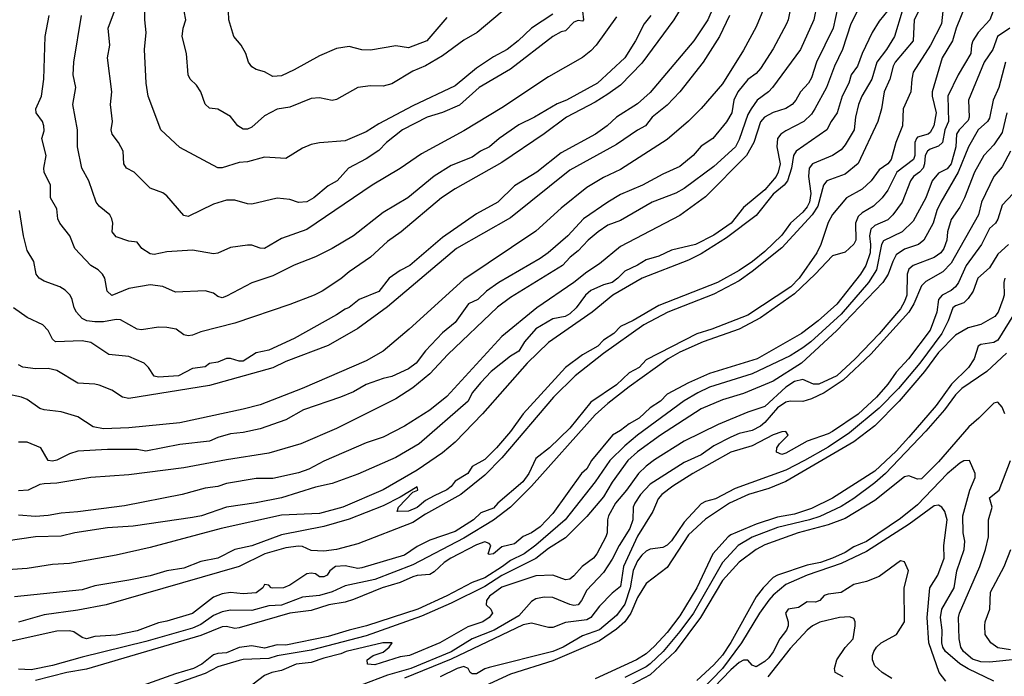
# Model space of a CAD drawing. Header units: metres. Extents: x -46681 to -43747, y -240911 to -237677.
# Tile 834 of 1056: x -44810 to -44694, y -239114 to -239037. Entities that reach past the tile are written whole.
import ezdxf

# ---------------------------------------------------------------- set-up
doc = ezdxf.new("R2010")
doc.units = ezdxf.units.M
doc.layers.add('CONTOUR_INDEX', color=1, linetype='Continuous')
doc.layers.add('CONTOUR_INTER', color=3, linetype='Continuous')

msp = doc.modelspace()

# ---------------------------------------------------------------- linework, layer by layer
at = {"layer": 'CONTOUR_INDEX'}
for points, elevation in [([(-44721.41, -239032.52), (-44723.6, -239037.86), (-44725.1, -239040.62), (-44727.6, -239044.58), (-44730.1, -239047.5), (-44731.6, -239048.99), (-44734.1, -239051.15), (-44739.6, -239054.67), (-44741.6, -239055.62), (-44743.6, -239056.8), (-44746.6, -239059.23), (-44749.6, -239061.94), (-44758.1, -239067.64), (-44764.54, -239073.52), (-44767.6, -239076.13), (-44769.6, -239077.24), (-44777.17, -239080.52), (-44782.1, -239082.45), (-44784.1, -239082.96), (-44791.6, -239084.55), (-44797.6, -239085.17), (-44800.6, -239085.26), (-44801.81, -239085.02), (-44803.6, -239083.87), (-44805.6, -239083.27), (-44807.6, -239083.03), (-44808.1, -239082.86), (-44809.6, -239081.83), (-44810.25, -239081.52), (-44812.1, -239081.16)], 105), ([(-44708.1, -239035.95), (-44709.1, -239037.18), (-44709.93, -239038.52), (-44711.11, -239041.02), (-44711.67, -239042.52), (-44712.42, -239043.52), (-44712.7, -239044.52), (-44713.45, -239046.02), (-44714.04, -239048.02), (-44714.75, -239049.02), (-44715.26, -239050.02), (-44718.91, -239052.52), (-44719.19, -239053.02), (-44719.46, -239054.52), (-44719.92, -239056.02), (-44720.29, -239056.52), (-44721.6, -239057.61), (-44723.6, -239060.11), (-44727.1, -239062.75), (-44730.1, -239064.64), (-44731.6, -239065.39), (-44737.04, -239067.52), (-44740.5, -239069.52), (-44742.97, -239071.52), (-44748.1, -239075.1), (-44750.62, -239077.52), (-44755.87, -239083.52), (-44759.1, -239086.84), (-44760.6, -239088.1), (-44763.6, -239090.15), (-44767.6, -239092.48), (-44772.36, -239094.52), (-44775.1, -239095.27), (-44779.6, -239095.47), (-44786.72, -239097.02), (-44795.1, -239099.28), (-44799.1, -239100.17), (-44804.6, -239101.15), (-44806.6, -239101.28), (-44809.6, -239101.73), (-44813.1, -239101.96)], 100), ([(-44695.64, -239036.02), (-44696.04, -239037.02), (-44697.43, -239038.52), (-44698.06, -239039.52), (-44698.23, -239040.02), (-44698.29, -239041.02), (-44699.77, -239043.52), (-44701.02, -239046.02), (-44700.94, -239049.02), (-44701.37, -239050.02), (-44701.65, -239051.52), (-44702.1, -239051.93), (-44703.1, -239052.28), (-44703.42, -239052.52), (-44703.66, -239053.02), (-44703.75, -239054.02), (-44703.92, -239054.52), (-44704.36, -239055.02), (-44705.07, -239055.52), (-44705.41, -239056.02), (-44706.4, -239058.52), (-44707.48, -239060.02), (-44708.1, -239060.61), (-44709.6, -239061.31), (-44710.1, -239061.73), (-44710.24, -239062.52), (-44710.11, -239063.52), (-44710.18, -239064.52), (-44710.66, -239066.02), (-44711.3, -239067.02), (-44714.1, -239070.57), (-44716.29, -239072.52), (-44718.25, -239074.02), (-44723.51, -239077.02), (-44729.1, -239078.74), (-44731.6, -239079.83), (-44734.1, -239081.2), (-44734.9, -239082.02), (-44736.1, -239082.8), (-44737.4, -239084.02), (-44738.6, -239084.67), (-44739.6, -239085.47), (-44740.55, -239086.02), (-44743.02, -239089.02), (-44743.6, -239089.97), (-44744.2, -239090.52), (-44747.6, -239095.25), (-44749.1, -239096.83), (-44750.1, -239097.53), (-44751.1, -239097.96), (-44752.1, -239098.83), (-44753.6, -239099.17), (-44754.6, -239100), (-44755.1, -239100.08), (-44755.22, -239100.02), (-44754.91, -239099.02), (-44755.1, -239098.79), (-44755.6, -239098.58), (-44756.6, -239098.97), (-44759.62, -239100.52), (-44760.41, -239101.02), (-44761.6, -239102.14), (-44762.1, -239102.44), (-44763.6, -239102.56), (-44764.1, -239102.72), (-44765.6, -239103.38), (-44767.72, -239104.02), (-44771.1, -239105.41), (-44772.1, -239105.73), (-44774.03, -239106.02), (-44776.1, -239106.68), (-44778.6, -239107.02), (-44784.6, -239108.75), (-44785.1, -239108.81), (-44786.1, -239108.57), (-44786.6, -239108.62), (-44789.1, -239109.63), (-44802.6, -239113.62), (-44804.93, -239114.02), (-44808.6, -239114.96)], 95), ([(-44740.1, -239036.7), (-44742.47, -239040.02), (-44743.1, -239040.7), (-44744.1, -239041.48), (-44748.1, -239043.76), (-44753.6, -239047.42), (-44758.1, -239050.14), (-44763.1, -239052.83), (-44765.6, -239054.56), (-44768.92, -239056.52), (-44776.6, -239061.75), (-44779.6, -239062.83), (-44781.6, -239063.99), (-44782.1, -239063.98), (-44783.1, -239063.61), (-44783.6, -239063.61), (-44785.6, -239063.9), (-44787.1, -239064.57), (-44787.6, -239064.64), (-44790.1, -239064.2), (-44793.1, -239064.38), (-44794.6, -239064.73), (-44795.1, -239064.64), (-44796.06, -239064.02), (-44796.6, -239063.27), (-44797.6, -239063.13), (-44799.1, -239062.61), (-44799.57, -239062.02), (-44799.49, -239061.02), (-44799.59, -239060.52), (-44799.86, -239060.02), (-44801.1, -239059.01), (-44801.47, -239058.52), (-44802.32, -239056.02), (-44803.16, -239054.52), (-44803.64, -239052.02), (-44803.67, -239050.02), (-44804.2, -239047.02), (-44803.84, -239045.02), (-44804.16, -239043.52), (-44804.08, -239042.02), (-44803.18, -239036.52)], 110), ([(-44693.32, -239057.52), (-44694.6, -239058.89), (-44695.1, -239060.55), (-44695.4, -239061.02), (-44696.1, -239061.63), (-44697.05, -239063.52), (-44698.83, -239066.02), (-44699.73, -239068.02), (-44700.1, -239068.53), (-44700.6, -239068.94), (-44701.69, -239069.52), (-44702.09, -239070.02), (-44702.31, -239071.52), (-44703.1, -239073.64), (-44705.64, -239077.02), (-44707.1, -239078.6), (-44708.1, -239080.02), (-44709.42, -239081.52), (-44711.6, -239083.53), (-44714.6, -239085.58), (-44715.1, -239085.87), (-44717.6, -239086.74), (-44720.1, -239088.13), (-44720.6, -239088.28), (-44721.21, -239088.02), (-44721.19, -239087.52), (-44720.87, -239087.02), (-44719.84, -239086.02), (-44720.1, -239085.6), (-44720.6, -239085.61), (-44721.6, -239085.99), (-44724.1, -239087.28), (-44726.6, -239088.02), (-44731.07, -239090.52), (-44733.45, -239092.02), (-44734.72, -239093.02), (-44735.15, -239093.52), (-44735.79, -239095.02), (-44737.6, -239097.94), (-44739.25, -239101.52), (-44739.6, -239103.86), (-44740.6, -239104.67), (-44742.1, -239106.17), (-44743.1, -239107.53), (-44743.6, -239107.81), (-44746.1, -239108.11), (-44747.6, -239108.71), (-44748.1, -239108.7), (-44750.1, -239108.18), (-44751.1, -239108.38), (-44759.6, -239112.44), (-44765.1, -239114.67)], 90), ([(-44694.29, -239083.52), (-44694.6, -239082.7), (-44695.1, -239082.12), (-44695.6, -239082.26), (-44697.36, -239084.02), (-44698.54, -239085.02), (-44702.1, -239089.18), (-44704.1, -239091.15), (-44704.6, -239091.2), (-44705.6, -239090.8), (-44706.1, -239090.92), (-44709.6, -239093.71), (-44713.1, -239095.84), (-44715.1, -239096.61), (-44718.66, -239097.52), (-44722.6, -239098.97), (-44723.63, -239099.52), (-44725.6, -239100.98), (-44727.6, -239103.14), (-44730.17, -239107.52), (-44733.17, -239111.52), (-44736.1, -239114.29), (-44739.1, -239115.86)], 85), ([(-44692.6, -239112.45), (-44696.1, -239112.78), (-44697.1, -239112.74), (-44698.1, -239112.44), (-44699.17, -239111.52), (-44699.47, -239111.02), (-44699.67, -239110.02), (-44699.73, -239107.52), (-44699.63, -239107.02), (-44697.24, -239101.52), (-44696.56, -239099.52), (-44696.21, -239098.02), (-44696.21, -239096.02), (-44695.77, -239094.52), (-44696.1, -239093.41), (-44694.96, -239092.52), (-44693.62, -239089.02)], 85)]:
    msp.add_lwpolyline(points, dxfattribs=dict(at, elevation=elevation))
at = {"layer": 'CONTOUR_INTER'}
for points, elevation in [([(-44727.15, -239032.02), (-44729.32, -239037.02), (-44730.95, -239039.52), (-44736.1, -239045.62), (-44737.6, -239046.93), (-44740.07, -239048.52), (-44741.18, -239049.52), (-44742.57, -239050.52), (-44746.6, -239052.73), (-44749.48, -239055.02), (-44752.1, -239056.63), (-44754.07, -239058.52), (-44756.6, -239059.9), (-44760.6, -239062.72), (-44764.47, -239066.02), (-44765.6, -239066.6), (-44766.9, -239067.52), (-44768.1, -239069.09), (-44770.42, -239070.02), (-44771.6, -239070.96), (-44772.1, -239071.14), (-44773.1, -239071.83), (-44778.1, -239074.63), (-44781.1, -239075.98), (-44782.6, -239076.29), (-44784.1, -239077.28), (-44784.6, -239077.31), (-44785.6, -239076.96), (-44786.1, -239076.99), (-44787.1, -239077.4), (-44788.1, -239077.58), (-44788.6, -239077.94), (-44790.1, -239078.16), (-44791.73, -239079.02), (-44794.1, -239079.18), (-44794.6, -239079.04), (-44795.28, -239078.02), (-44795.78, -239077.52), (-44797.6, -239076.75), (-44799.95, -239076.52), (-44802.1, -239075.1), (-44803.1, -239074.91), (-44806.25, -239075.02), (-44806.6, -239074.7), (-44807.1, -239073.67), (-44807.76, -239073.02), (-44809.6, -239072.13), (-44811.19, -239071.02)], 107), ([(-44716.1, -239033.52), (-44716.8, -239037.02), (-44718.37, -239040.52), (-44721.69, -239045.02), (-44722.14, -239045.52), (-44723.5, -239046.52), (-44724.2, -239047.52), (-44724.6, -239048.21), (-44725.6, -239051.16), (-44726.04, -239052.02), (-44728.6, -239054.33), (-44732.1, -239056.94), (-44733.1, -239057.46), (-44735.86, -239058.52), (-44739.6, -239060.71), (-44741.1, -239061.27), (-44742.24, -239062.02), (-44743.42, -239063.02), (-44744.6, -239064.27), (-44745.55, -239065.02), (-44746.47, -239066.02), (-44752.6, -239069.79), (-44754.1, -239070.93), (-44759.96, -239076.52), (-44762.1, -239078.8), (-44764.1, -239080.44), (-44766.1, -239081.75), (-44773.1, -239085.23), (-44777.31, -239087.02), (-44781.1, -239088.13), (-44786.1, -239088.92), (-44791.1, -239089.88), (-44797.6, -239090.69), (-44802.1, -239091), (-44806.1, -239091.67), (-44807.6, -239091.75), (-44808.1, -239091.85), (-44809.48, -239092.52), (-44810.6, -239092.59)], 103), ([(-44698.42, -239034.02), (-44700.03, -239038.02), (-44700.45, -239039.52), (-44701.68, -239041.52), (-44702.84, -239045.52), (-44702.84, -239046.02), (-44702.38, -239048.02), (-44702.67, -239049.52), (-44703.1, -239050.34), (-44703.31, -239050.52), (-44704.6, -239050.88), (-44704.72, -239051.02), (-44704.88, -239051.52), (-44704.91, -239053.02), (-44705.07, -239053.52), (-44707.01, -239055.02), (-44708.1, -239057.14), (-44708.74, -239058.02), (-44709.79, -239059.02), (-44711.1, -239059.79), (-44711.6, -239060.24), (-44711.88, -239061.02), (-44711.84, -239063.02), (-44712.1, -239063.48), (-44713.1, -239064.42), (-44714.6, -239064.85), (-44716.66, -239067.02), (-44719.1, -239069.34), (-44723.1, -239072.19), (-44725.6, -239073.51), (-44729.85, -239075.02), (-44732.6, -239076.22), (-44733.98, -239077.02), (-44738.6, -239080.32), (-44741.1, -239082.28), (-44742.6, -239083.63), (-44750.12, -239092.02), (-44752.6, -239094.5), (-44754.6, -239096.05), (-44758.1, -239098.18), (-44764.1, -239101.3), (-44768.6, -239103.05), (-44772.1, -239103.79), (-44773.6, -239104.5), (-44775.1, -239104.94), (-44777.1, -239105.11), (-44779.6, -239106.05), (-44781.1, -239106.16), (-44783.1, -239106.68), (-44785.6, -239106.65), (-44786.6, -239106.85), (-44787.6, -239107.27), (-44789.1, -239108.35), (-44790.1, -239108.76), (-44795.6, -239110.35), (-44803.1, -239112.18), (-44806.6, -239113.2), (-44809.1, -239113.68), (-44810.6, -239113.63)], 96), ([(-44719.23, -239034.02), (-44719.83, -239037.02), (-44720.05, -239037.52), (-44721.6, -239040.45), (-44723.1, -239042.79), (-44723.6, -239043.36), (-44724.6, -239044.07), (-44725.77, -239045.52), (-44726.24, -239046.52), (-44726.47, -239048.02), (-44727.1, -239049.05), (-44728.74, -239051.02), (-44730.1, -239051.94), (-44731.06, -239053.02), (-44732.6, -239054.35), (-44734.6, -239055.22), (-44737.01, -239056.52), (-44739.6, -239057.63), (-44741.1, -239058.53), (-44743.96, -239060.52), (-44745.84, -239062.52), (-44748.13, -239064.52), (-44749.1, -239065.2), (-44753.97, -239068.02), (-44755.42, -239069.02), (-44756.43, -239070.02), (-44757.54, -239070.52), (-44759.1, -239072.73), (-44760.6, -239073.94), (-44762.6, -239076.06), (-44763.73, -239077.52), (-44764.6, -239078.21), (-44766.6, -239079.11), (-44767.6, -239079.33), (-44769.6, -239080.05), (-44771.1, -239080.89), (-44772.63, -239081.52), (-44776.98, -239083.02), (-44779.1, -239084.2), (-44782.1, -239085.29), (-44784.1, -239085.71), (-44785.6, -239085.87), (-44787.1, -239086.3), (-44788.1, -239086.74), (-44791.6, -239087.12), (-44795.6, -239087.91), (-44796.6, -239087.69), (-44800.1, -239087.72), (-44803.6, -239087.91), (-44804.6, -239088.22), (-44806.1, -239088.98), (-44806.6, -239089.09), (-44807.1, -239089), (-44807.97, -239087.52), (-44809.6, -239086.86), (-44810.6, -239086.83)], 104), ([(-44711.19, -239035.02), (-44712.43, -239037.52), (-44713.43, -239040.52), (-44714.37, -239042.52), (-44715.31, -239045.02), (-44716.68, -239047.52), (-44717.1, -239048.15), (-44718, -239049.02), (-44720.1, -239050.11), (-44720.69, -239050.52), (-44721.1, -239051.02), (-44721.17, -239052.02), (-44720.78, -239054.02), (-44721, -239055.02), (-44721.27, -239055.52), (-44722.6, -239057.07), (-44725.1, -239059.16), (-44726.55, -239061.02), (-44728.6, -239062.44), (-44730.78, -239063.52), (-44733.6, -239064.19), (-44735.1, -239064.89), (-44736.6, -239065.35), (-44737.6, -239065.98), (-44739.1, -239066.68), (-44739.92, -239067.52), (-44740.6, -239068.01), (-44741.6, -239068.28), (-44743.1, -239068.96), (-44743.75, -239069.52), (-44744.84, -239071.02), (-44745.6, -239071.71), (-44746.15, -239072.02), (-44747.6, -239072.3), (-44749.6, -239073.49), (-44750.95, -239075.02), (-44751.6, -239076.1), (-44752.6, -239076.69), (-44754.85, -239078.52), (-44756.1, -239079.82), (-44757.09, -239081.02), (-44757.59, -239082.02), (-44763.35, -239087.02), (-44766.1, -239088.66), (-44770.6, -239090.62), (-44773.6, -239091.71), (-44775.6, -239092.16), (-44779.6, -239093.39), (-44782.6, -239094), (-44786.1, -239094.52), (-44789.03, -239095.52), (-44790.1, -239095.73), (-44797.1, -239096.76), (-44800.1, -239096.95), (-44803.96, -239097.52), (-44805.6, -239097.91), (-44808.6, -239097.99), (-44812.1, -239098.5)], 101), ([(-44732.1, -239035.02), (-44733.32, -239037.02), (-44737.1, -239042.15), (-44739.6, -239044.75), (-44741.1, -239045.8), (-44742.6, -239046.73), (-44745.97, -239048.52), (-44748.6, -239050.49), (-44753.6, -239053.88), (-44759.1, -239056.95), (-44760.72, -239058.02), (-44765.5, -239062.02), (-44767.1, -239063.18), (-44769.1, -239065.02), (-44771.6, -239066.74), (-44772.6, -239067.57), (-44774.81, -239069.02), (-44775.73, -239069.52), (-44778.6, -239070.62), (-44785.1, -239072.79), (-44789.1, -239073.83), (-44790.1, -239074.22), (-44790.6, -239074.3), (-44791.1, -239074.18), (-44792.01, -239073.52), (-44793.1, -239073.33), (-44794.1, -239073.3), (-44796.1, -239073.58), (-44796.6, -239073.51), (-44798.6, -239072.43), (-44799.1, -239072.38), (-44800.6, -239072.64), (-44801.6, -239072.65), (-44802.57, -239072.52), (-44803.1, -239072.27), (-44803.78, -239071.52), (-44804.06, -239071.02), (-44804.27, -239070.02), (-44804.53, -239069.52), (-44805.1, -239068.9), (-44805.72, -239068.52), (-44807.6, -239067.86), (-44808.16, -239067.52), (-44808.54, -239067.02), (-44808.82, -239065.52), (-44809.6, -239064.22), (-44810.01, -239062.52), (-44810.49, -239059.52)], 108), ([(-44747.6, -239036.35), (-44750.1, -239038), (-44751.67, -239039.52), (-44752.96, -239040.52), (-44754.6, -239041.39), (-44756.6, -239042.74), (-44759.1, -239044.81), (-44764.1, -239047.16), (-44768.1, -239049.3), (-44769.6, -239050.25), (-44772.1, -239051.31), (-44775.1, -239051.55), (-44776.1, -239051.74), (-44777.1, -239052.18), (-44779.1, -239053.39), (-44781.6, -239053.22), (-44783.6, -239053.79), (-44784.6, -239053.85), (-44786.6, -239054.49), (-44787.1, -239054.5), (-44791.6, -239052.1), (-44793.82, -239050.02), (-44795.31, -239046.02), (-44795.54, -239044.52), (-44795.76, -239040.52), (-44795.54, -239038.52), (-44795.7, -239037.02), (-44795.67, -239035.02)], 112), ([(-44752.6, -239035.24), (-44756.52, -239038.52), (-44758.1, -239039.45), (-44760.6, -239041.29), (-44762.6, -239042.45), (-44764.1, -239043.09), (-44766.6, -239044.57), (-44767.6, -239044.85), (-44769.1, -239044.82), (-44770.6, -239045.02), (-44773.1, -239046.42), (-44773.6, -239046.55), (-44775.1, -239046.24), (-44776.1, -239046.33), (-44778.6, -239047.32), (-44780.1, -239047.56), (-44781.6, -239048.34), (-44783.1, -239049.7), (-44783.6, -239049.93), (-44784.1, -239049.92), (-44784.74, -239049.52), (-44785.6, -239048.43), (-44787.1, -239047.57), (-44788.1, -239047.44), (-44788.6, -239046.98), (-44789.1, -239045.52), (-44789.6, -239044.75), (-44790.35, -239044.02), (-44790.59, -239043.52), (-44790.79, -239041.02), (-44791.3, -239039.02), (-44791.21, -239038.02), (-44790.88, -239037.02), (-44791.09, -239036.02)], 113), ([(-44701.6, -239036.02), (-44701.75, -239037.52), (-44703.05, -239040.02), (-44705.1, -239043.22), (-44705.27, -239044.02), (-44705.38, -239045.52), (-44706.26, -239047.52), (-44706.34, -239049.52), (-44707.14, -239051.52), (-44707.7, -239053.52), (-44708.1, -239054.01), (-44709.1, -239054.74), (-44710.03, -239056.02), (-44711.1, -239056.99), (-44712.94, -239058.02), (-44714.6, -239059.98), (-44715.1, -239060.95), (-44715.97, -239063.52), (-44716.45, -239064.52), (-44718.54, -239067.52), (-44719.51, -239068.52), (-44724.6, -239071.88), (-44728.83, -239073.52), (-44730.6, -239074.05), (-44736.6, -239077.12), (-44737.43, -239078.02), (-44738.6, -239078.66), (-44740.1, -239080.08), (-44743.1, -239082.12), (-44745.6, -239085.18), (-44747.99, -239087.52), (-44749.6, -239088.78), (-44750.43, -239090.52), (-44751.15, -239091.52), (-44754.06, -239094.02), (-44754.6, -239094.62), (-44756.1, -239095.16), (-44756.93, -239096.02), (-44759.1, -239097.38), (-44762.1, -239098.4), (-44763.6, -239099.16), (-44765.1, -239100.16), (-44770.1, -239101.66), (-44770.6, -239101.73), (-44772.1, -239101.41), (-44773.23, -239101.52), (-44773.9, -239102.02), (-44774.19, -239102.52), (-44774.6, -239102.74), (-44775.1, -239102.71), (-44775.6, -239102.39), (-44776.1, -239102.29), (-44776.6, -239102.39), (-44778.6, -239103.71), (-44779.35, -239104.02), (-44780.6, -239104.08), (-44780.83, -239104.02), (-44781.1, -239103.71), (-44781.6, -239103.63), (-44781.78, -239104.02), (-44782.6, -239104.62), (-44784.1, -239104.72), (-44785.6, -239104.58), (-44786.6, -239104.73), (-44787.6, -239105.13), (-44790.1, -239107.05), (-44793.1, -239107.97), (-44794.1, -239108.16), (-44796.6, -239109.09), (-44799.1, -239109.59), (-44801.6, -239109.75), (-44802.6, -239110.04), (-44803.1, -239109.88), (-44804.1, -239109.2), (-44804.6, -239109.09), (-44806.1, -239109.15), (-44814.1, -239110.9)], 97), ([(-44706.39, -239036.02), (-44707.31, -239039.02), (-44708.23, -239040.52), (-44709.39, -239042.02), (-44709.96, -239044.02), (-44711.15, -239046.02), (-44711.54, -239047.02), (-44711.89, -239048.52), (-44712.06, -239050.02), (-44713.1, -239051.78), (-44713.6, -239052.36), (-44714.6, -239053.05), (-44716.95, -239054.02), (-44717.37, -239054.52), (-44717.45, -239055.52), (-44717.16, -239057.52), (-44717.33, -239058.52), (-44717.6, -239059.1), (-44718.1, -239059.73), (-44719.56, -239061.02), (-44720.6, -239062.42), (-44722.6, -239064.35), (-44724.03, -239065.52), (-44725.6, -239066.61), (-44728.19, -239068.02), (-44735.1, -239070.74), (-44738.1, -239072.51), (-44739.6, -239073.21), (-44740.41, -239074.02), (-44741.6, -239074.82), (-44742.28, -239075.52), (-44744.1, -239076.54), (-44746.1, -239078.05), (-44751.09, -239083.52), (-44752.6, -239085.58), (-44754.24, -239087.52), (-44755.6, -239088.88), (-44757.1, -239089.73), (-44757.6, -239090.52), (-44759.1, -239091.46), (-44759.6, -239092.08), (-44760.1, -239092.47), (-44761.6, -239093.16), (-44762.6, -239093.73), (-44763.6, -239094.53), (-44764.6, -239094.97), (-44765.95, -239095.02), (-44765.78, -239094.52), (-44764.1, -239092.74), (-44763.52, -239092.52), (-44763.6, -239092.11), (-44765.6, -239093.33), (-44767.6, -239094.35), (-44771.6, -239095.93), (-44774.6, -239096.78), (-44779.6, -239097.78), (-44783.1, -239099.05), (-44785.1, -239099.5), (-44787.1, -239100.54), (-44789.1, -239100.93), (-44791.1, -239101.72), (-44793.1, -239102.02), (-44795.1, -239102.62), (-44797.6, -239103.13), (-44801.6, -239103.79), (-44803.1, -239104.27), (-44811.1, -239105.1)], 99), ([(-44704.1, -239035.33), (-44704.99, -239037.02), (-44705.11, -239039.52), (-44707.2, -239042.02), (-44707.47, -239042.52), (-44707.84, -239044.02), (-44708.51, -239045.52), (-44708.84, -239047.52), (-44709.25, -239049.02), (-44711.6, -239053.98), (-44713.1, -239055.22), (-44715.28, -239056.02), (-44715.67, -239056.52), (-44716.33, -239059.02), (-44717, -239060.02), (-44720.6, -239063.94), (-44724.1, -239066.72), (-44725.6, -239067.8), (-44728.6, -239069.37), (-44734.01, -239071.52), (-44736.86, -239073.02), (-44741.6, -239076.39), (-44744.97, -239079.02), (-44747.53, -239081.52), (-44753.6, -239088.7), (-44755.6, -239090.74), (-44758.43, -239093.02), (-44762.6, -239095.32), (-44764.1, -239096.32), (-44770.6, -239098.83), (-44773.1, -239099.5), (-44774.6, -239099.7), (-44776.1, -239099.61), (-44777.1, -239099.15), (-44777.6, -239099.09), (-44779.1, -239099.3), (-44781.55, -239100.02), (-44784.6, -239101.5), (-44800.27, -239106.02), (-44803.6, -239106.66), (-44807.6, -239107.2), (-44810.6, -239108.07)], 98), ([(-44713.96, -239035.52), (-44714.52, -239038.02), (-44716.49, -239042.02), (-44717.1, -239043.89), (-44717.43, -239044.52), (-44718.38, -239045.52), (-44718.92, -239046.52), (-44719.35, -239047.02), (-44720.1, -239047.48), (-44721.6, -239047.96), (-44722.63, -239048.52), (-44723.1, -239049.05), (-44723.89, -239051.52), (-44724.75, -239053.02), (-44729.6, -239057.91), (-44732.6, -239060.13), (-44739.6, -239063.76), (-44742.1, -239065.81), (-44743.6, -239066.78), (-44745.1, -239068.01), (-44749.49, -239071.02), (-44753.6, -239074.39), (-44760.1, -239081.47), (-44762.1, -239083.06), (-44765.1, -239084.94), (-44767.6, -239086.25), (-44769.6, -239086.91), (-44774.6, -239089.1), (-44776.36, -239090.02), (-44777.6, -239090.46), (-44780.6, -239091.11), (-44782.6, -239091.13), (-44786.1, -239091.71), (-44787.1, -239092.07), (-44788.6, -239092.27), (-44791.31, -239093.02), (-44798.1, -239094.37), (-44803.6, -239095.07), (-44805.6, -239095.2), (-44807.1, -239095.5), (-44808.6, -239095.6), (-44810.6, -239095.44)], 102), ([(-44744.09, -239036.02), (-44743.98, -239037.02), (-44744.1, -239037.19), (-44744.6, -239037.11), (-44745.1, -239037.33), (-44746.1, -239038.34), (-44746.6, -239038.44), (-44747.6, -239039.02), (-44752.6, -239042.85), (-44756.27, -239045.02), (-44758.6, -239047.09), (-44760.6, -239047.96), (-44762.41, -239048.52), (-44765.32, -239050.02), (-44767.2, -239051.52), (-44768.1, -239052.46), (-44769.6, -239053.41), (-44771.69, -239054.52), (-44773.04, -239056.02), (-44774.1, -239056.62), (-44775.79, -239058.02), (-44776.6, -239058.49), (-44777.6, -239058.56), (-44778.6, -239058.23), (-44780.1, -239058.05), (-44783.1, -239058.77), (-44783.6, -239058.74), (-44785.1, -239058.29), (-44786.1, -239058.32), (-44787.6, -239058.78), (-44790.6, -239060.22), (-44791.1, -239060.1), (-44793.1, -239057.8), (-44793.6, -239057.43), (-44795.1, -239056.87), (-44796.99, -239055.02), (-44797.88, -239054.52), (-44798.17, -239054.02), (-44798.28, -239052.52), (-44798.82, -239051.52), (-44799.57, -239050.52), (-44799.7, -239050.02), (-44799.53, -239049.02), (-44799.75, -239047.02), (-44799.6, -239045.52), (-44800.11, -239041.52), (-44799.85, -239040.02), (-44800.05, -239038.02), (-44799.3, -239036.02)], 111), ([(-44760.1, -239036.78), (-44762.44, -239039.52), (-44764.6, -239040.33), (-44766.1, -239040.09), (-44769.1, -239040.61), (-44770.1, -239040.59), (-44771.6, -239040.19), (-44773.1, -239040.42), (-44775.1, -239041.28), (-44778.1, -239042.95), (-44779.6, -239043.63), (-44780.6, -239043.71), (-44781.6, -239043.16), (-44782.6, -239042.9), (-44783.1, -239042.59), (-44783.49, -239042.02), (-44783.81, -239041.02), (-44784.36, -239040.02), (-44785.21, -239039.02), (-44785.82, -239037.02), (-44785.86, -239036.02)], 114), ([(-44726.75, -239036.52), (-44727.95, -239039.02), (-44729.88, -239042.02), (-44732.6, -239045.52), (-44734.1, -239047.09), (-44735.88, -239048.52), (-44736.65, -239049.52), (-44737.6, -239050.04), (-44740.1, -239051.75), (-44745.6, -239054.77), (-44752.6, -239060.37), (-44758.95, -239064.02), (-44767.1, -239070.9), (-44770.6, -239073.45), (-44774.1, -239075.43), (-44779.1, -239077.33), (-44780.6, -239078.08), (-44788.1, -239080.17), (-44797.6, -239081.71), (-44798.36, -239081.52), (-44799.6, -239080.71), (-44801.1, -239080.14), (-44801.6, -239080), (-44803.6, -239079.9), (-44806.1, -239078.4), (-44807.1, -239078.17), (-44808.6, -239078.2), (-44810.1, -239077.99), (-44810.6, -239077.74)], 106), ([(-44736.03, -239036.52), (-44736.82, -239037.52), (-44737.85, -239039.52), (-44739.1, -239041.5), (-44742.31, -239044.52), (-44745.98, -239046.52), (-44747.1, -239046.95), (-44749.74, -239048.52), (-44751.6, -239049.42), (-44753.92, -239051.02), (-44755.07, -239052.02), (-44756.11, -239052.52), (-44757.1, -239053.24), (-44759.6, -239054.23), (-44761.6, -239055.49), (-44764.69, -239058.02), (-44767.6, -239059.74), (-44771.1, -239062.49), (-44773.6, -239064.02), (-44775.6, -239064.98), (-44778.1, -239065.96), (-44780.6, -239067.22), (-44783.1, -239068.04), (-44786.1, -239069.64), (-44786.6, -239069.81), (-44787.1, -239069.65), (-44787.6, -239069.26), (-44788.6, -239068.99), (-44792.1, -239069.14), (-44793.6, -239068.5), (-44795.1, -239068.29), (-44797.6, -239068.73), (-44799.6, -239069.53), (-44800.14, -239069.02), (-44800.42, -239067.52), (-44800.72, -239067.02), (-44801.23, -239066.52), (-44802.1, -239066), (-44803.95, -239064.02), (-44804.57, -239062.52), (-44805.74, -239061.02), (-44805.96, -239060.52), (-44806.1, -239059.34), (-44806.85, -239058.02), (-44806.85, -239056.52), (-44807.58, -239055.02), (-44807.64, -239054.52), (-44807.35, -239053.02), (-44807.87, -239051.02), (-44807.6, -239050.13), (-44807.63, -239049.52), (-44807.78, -239049.02), (-44808.53, -239048.02), (-44808.56, -239047.52), (-44807.89, -239046.02), (-44807.62, -239044.02), (-44807.47, -239039.02), (-44806.98, -239036.52)], 109), ([(-44693.71, -239038.02), (-44695.14, -239039.02), (-44695.7, -239040.52), (-44696.73, -239042.02), (-44698.57, -239046.52), (-44698.48, -239048.52), (-44698.6, -239048.91), (-44699.66, -239050.02), (-44699.99, -239050.52), (-44700.08, -239052.02), (-44700.6, -239054.02), (-44701.1, -239054.59), (-44702.1, -239055.1), (-44702.85, -239056.02), (-44703.6, -239058.04), (-44705.1, -239060.77), (-44706.39, -239062.02), (-44708.6, -239063.1), (-44708.82, -239063.52), (-44709.43, -239066.52), (-44710.35, -239068.02), (-44713.6, -239071.73), (-44717.17, -239075.02), (-44718.1, -239075.73), (-44719.6, -239076.65), (-44724.1, -239078.79), (-44729.1, -239080.34), (-44730.51, -239081.02), (-44732.1, -239081.95), (-44737.6, -239086.01), (-44739.1, -239087.27), (-44740.87, -239089.02), (-44742.6, -239091.52), (-44746.12, -239096.02), (-44749.6, -239098.98), (-44750.99, -239100.02), (-44752.6, -239100.81), (-44753.51, -239101.52), (-44755.6, -239102.83), (-44757.1, -239103.38), (-44760.1, -239104.98), (-44763.53, -239106.52), (-44769.55, -239108.52), (-44771.6, -239109), (-44774.1, -239109.77), (-44779.1, -239110.77), (-44780.1, -239110.75), (-44781.6, -239111.12), (-44783.1, -239110.86), (-44784.6, -239111.04), (-44786.1, -239111.7), (-44787.1, -239111.76), (-44787.6, -239111.93), (-44788.99, -239113.02), (-44789.98, -239113.52), (-44792.1, -239114.15), (-44798.7, -239116.52)], 94), ([(-44694.2, -239042.02), (-44694.99, -239045.02), (-44695.65, -239046.52), (-44696.1, -239048.65), (-44696.31, -239049.02), (-44697.44, -239050.02), (-44698.58, -239052.02), (-44699.78, -239055.02), (-44701.84, -239058.52), (-44702.31, -239059.52), (-44702.72, -239061.02), (-44703.84, -239063.02), (-44704.48, -239063.52), (-44706.1, -239064.07), (-44707.1, -239064.76), (-44707.5, -239065.52), (-44708.04, -239067.02), (-44708.68, -239068.02), (-44714.1, -239073.67), (-44718.28, -239077.52), (-44721.6, -239079.66), (-44725.1, -239081.11), (-44727.6, -239081.85), (-44730.1, -239082.92), (-44734.91, -239086.02), (-44737.6, -239087.98), (-44738.76, -239089.02), (-44740.6, -239091.55), (-44741.6, -239093.3), (-44743.6, -239095.61), (-44746.1, -239098.12), (-44748.1, -239099.37), (-44749.6, -239100.57), (-44753.6, -239102.58), (-44755.6, -239103.85), (-44759.6, -239105.82), (-44763.1, -239107.38), (-44769.6, -239109.67), (-44776.1, -239111.37), (-44780.1, -239112.04), (-44781.1, -239112.34), (-44784.1, -239112.46), (-44784.6, -239112.58), (-44787.1, -239113.35), (-44788.6, -239114.11), (-44797.1, -239117.1)], 93), ([(-44694.04, -239048.02), (-44694.6, -239050.31), (-44695.6, -239051.76), (-44696.75, -239053.02), (-44697.88, -239055.02), (-44699.04, -239058.02), (-44699.6, -239059.13), (-44700.6, -239060.6), (-44701.03, -239062.02), (-44701.11, -239063.02), (-44701.46, -239064.02), (-44701.82, -239064.52), (-44702.6, -239065.07), (-44705.08, -239066.02), (-44705.6, -239066.44), (-44705.81, -239067.02), (-44705.86, -239069.52), (-44706.1, -239070.25), (-44706.6, -239071.12), (-44709.1, -239074.07), (-44711.95, -239077.02), (-44714.11, -239079.02), (-44716.22, -239080.02), (-44716.86, -239080.02), (-44718.1, -239079.45), (-44719.1, -239079.67), (-44720.1, -239080.36), (-44722.6, -239082.65), (-44724.6, -239083.32), (-44728.1, -239084.75), (-44732.1, -239086.72), (-44735.6, -239088.93), (-44736.6, -239089.66), (-44737.48, -239090.52), (-44738.92, -239092.52), (-44740.2, -239094.02), (-44741.01, -239095.52), (-44741.14, -239096.02), (-44741.17, -239097.52), (-44741.35, -239098.02), (-44742.42, -239100.02), (-44742.81, -239100.52), (-44744.13, -239101.52), (-44745.1, -239102.6), (-44745.6, -239102.98), (-44746.1, -239103.07), (-44747.6, -239102.54), (-44749.6, -239102.61), (-44753.6, -239103.96), (-44755.06, -239105.02), (-44755.4, -239105.52), (-44755.44, -239106.02), (-44754.91, -239106.52), (-44754.72, -239107.02), (-44755.09, -239107.52), (-44755.84, -239108.02), (-44757.6, -239108.64), (-44760.92, -239110.52), (-44764.51, -239112.02), (-44765.6, -239112.16), (-44768.6, -239113.11), (-44769.45, -239113.02), (-44769.5, -239112.52), (-44768.77, -239112.02), (-44767.6, -239111.59), (-44766.9, -239111.02), (-44766.56, -239110.52), (-44767.64, -239110.52), (-44771.98, -239111.52), (-44772.6, -239111.8), (-44774.6, -239112.3), (-44776.1, -239112.82), (-44777.85, -239113.02), (-44779.6, -239113.78), (-44780.72, -239114.02), (-44781.6, -239114.36), (-44783.6, -239115.9)], 92), ([(-44693.6, -239052.53), (-44694.6, -239054.37), (-44695.6, -239055.53), (-44697.04, -239058.52), (-44697.39, -239060.02), (-44700.6, -239065.72), (-44701.6, -239066.74), (-44703.6, -239067.91), (-44704.1, -239068.41), (-44705, -239070.52), (-44705.6, -239071.52), (-44710.1, -239076.45), (-44713.35, -239079.52), (-44715.6, -239081.04), (-44717.1, -239081.73), (-44718.1, -239082.04), (-44719.6, -239081.99), (-44720.1, -239082.12), (-44721.1, -239082.81), (-44722.58, -239084.52), (-44723.1, -239084.95), (-44724.1, -239085.47), (-44725.6, -239085.82), (-44726.6, -239086.24), (-44728.6, -239087.29), (-44730.1, -239088.32), (-44732.1, -239089.23), (-44736.1, -239091.78), (-44737.25, -239093.02), (-44737.93, -239094.02), (-44738.13, -239094.52), (-44738.16, -239096.02), (-44738.51, -239097.02), (-44739.76, -239099.02), (-44740.6, -239100.65), (-44741.6, -239102.22), (-44743.6, -239104.28), (-44744.21, -239105.52), (-44744.6, -239106.01), (-44745.1, -239106.09), (-44745.6, -239105.97), (-44747.6, -239105.15), (-44748.6, -239105.13), (-44749.6, -239105.33), (-44750.1, -239105.63), (-44751.6, -239107.31), (-44754.5, -239109.02), (-44757.1, -239110.03), (-44759.6, -239111.56), (-44764.33, -239113.52), (-44767.1, -239114.32), (-44770.21, -239115.52)], 91), ([(-44693.87, -239063.52), (-44695.1, -239064.68), (-44696.1, -239066.3), (-44697.46, -239067.52), (-44698.02, -239069.02), (-44698.6, -239069.9), (-44699.1, -239070.4), (-44700.1, -239070.77), (-44700.4, -239071.02), (-44700.96, -239072.52), (-44701.72, -239074.02), (-44704.3, -239077.52), (-44706.82, -239080.52), (-44709.1, -239082.85), (-44712.6, -239085.76), (-44715.1, -239087.42), (-44717.92, -239089.02), (-44720.1, -239090.15), (-44726.1, -239092.32), (-44728.39, -239093.52), (-44729.6, -239093.83), (-44730.1, -239094.1), (-44732.1, -239096.26), (-44733.6, -239098.47), (-44734.1, -239098.99), (-44734.6, -239099.25), (-44736.1, -239099.45), (-44736.6, -239099.71), (-44737.1, -239100.18), (-44737.6, -239100.85), (-44738.1, -239101.96), (-44738.47, -239104.02), (-44739.1, -239105.94), (-44740.1, -239107.3), (-44742.1, -239108.96), (-44744.1, -239109.69), (-44746.38, -239111.02), (-44747.6, -239111.52), (-44755.1, -239113.41), (-44755.6, -239113.57), (-44756.6, -239114.15), (-44757.1, -239114.18), (-44757.33, -239114.02), (-44757.56, -239113.52), (-44758.1, -239113.31), (-44758.89, -239113.52), (-44760.87, -239114.52)], 89), ([(-44694.27, -239067.52), (-44694.39, -239068.02), (-44694.37, -239069.52), (-44694.5, -239070.02), (-44695.07, -239071.52), (-44695.46, -239072.02), (-44697.1, -239072.97), (-44698.6, -239073.36), (-44700.1, -239074.24), (-44702.1, -239076.25), (-44703.76, -239078.52), (-44706.73, -239082.02), (-44709.6, -239084.91), (-44712.1, -239086.81), (-44720.1, -239091.5), (-44722.1, -239092.3), (-44724.52, -239093.02), (-44726.75, -239094.02), (-44729.6, -239095.92), (-44731.6, -239097.76), (-44734.1, -239101.63), (-44736.6, -239103.51), (-44737.6, -239105.15), (-44738.39, -239107.02), (-44739.11, -239108.02), (-44740.1, -239108.91), (-44742.1, -239110.27), (-44747.6, -239112.65), (-44752.6, -239114.21), (-44761.1, -239118.15)], 88), ([(-44691.6, -239069.17), (-44695.1, -239074.83), (-44695.6, -239075.1), (-44697.1, -239075.33), (-44697.44, -239075.52), (-44697.91, -239077.02), (-44698.58, -239078.02), (-44700.56, -239080.02), (-44702.38, -239082.52), (-44705.6, -239086.26), (-44707.1, -239087.89), (-44709.6, -239090.28), (-44714.6, -239093.44), (-44717.1, -239094.65), (-44719.1, -239095.32), (-44721.1, -239095.69), (-44723.6, -239096.51), (-44726.6, -239097.77), (-44726.91, -239098.02), (-44728.73, -239100.02), (-44730.6, -239104.02), (-44732.6, -239107.33), (-44734.1, -239109.27), (-44735.6, -239110.89), (-44736.6, -239111.8), (-44737.73, -239112.52), (-44742.6, -239114.75)], 87), ([(-44694.1, -239076.34), (-44696.42, -239078.52), (-44699.36, -239080.52), (-44700.1, -239081.27), (-44701.41, -239083.02), (-44703.6, -239085.55), (-44708.34, -239090.52), (-44709.6, -239091.62), (-44712.1, -239093.49), (-44713.6, -239094.42), (-44716.1, -239095.59), (-44717.34, -239096.02), (-44721.1, -239096.89), (-44724.1, -239098.04), (-44725.72, -239099.02), (-44727.6, -239101.04), (-44731, -239107.02), (-44732.6, -239109.19), (-44734.59, -239111.52), (-44736.1, -239113), (-44736.6, -239113.32), (-44739.1, -239114.59)], 86), ([(-44695.6, -239115.02), (-44698.6, -239113.58), (-44699.6, -239112.97), (-44701.27, -239111.52), (-44701.59, -239111.02), (-44701.71, -239110.52), (-44701.69, -239109.02), (-44701.87, -239107.52), (-44701.7, -239106.52), (-44700.25, -239104.02), (-44699.93, -239102.02), (-44699.08, -239099.52), (-44698.99, -239098.52), (-44699.2, -239097.52), (-44699.25, -239095.52), (-44698.43, -239092.52), (-44697.79, -239091.02), (-44697.79, -239090.52), (-44698.44, -239089.02), (-44699.1, -239089.06), (-44699.6, -239089.33), (-44701.1, -239090.59), (-44704.6, -239094.22), (-44706.6, -239095.84), (-44710.6, -239098.54), (-44712.1, -239099.19), (-44713.1, -239099.85), (-44714.6, -239100.54), (-44716.04, -239101.02), (-44717.6, -239101.35), (-44721.1, -239102.53), (-44721.6, -239102.79), (-44722.8, -239104.02), (-44723.6, -239105.08), (-44726.6, -239110.46), (-44727.6, -239111.95), (-44728.6, -239113.11), (-44730.6, -239114.96)], 84), ([(-44701.26, -239115.02), (-44702.03, -239114.02), (-44703.26, -239110.52), (-44703.45, -239107.52), (-44703.14, -239104.02), (-44702.2, -239102.52), (-44701.43, -239100.52), (-44701.48, -239099.02), (-44701.07, -239096.02), (-44701.36, -239095.02), (-44701.7, -239094.52), (-44702.1, -239094.28), (-44702.6, -239094.36), (-44705.58, -239096.52), (-44710.6, -239099.75), (-44713.6, -239101.17), (-44717.6, -239102.52), (-44720.1, -239103.64), (-44721.6, -239104.9), (-44722.1, -239105.47), (-44723.2, -239107.02), (-44725.34, -239110.52), (-44727.59, -239113.52), (-44730.1, -239116.11)], 83), ([(-44693.6, -239111.34), (-44695.1, -239111.11), (-44695.95, -239110.52), (-44696.59, -239109.52), (-44696.66, -239108.52), (-44696.6, -239108.02), (-44696.05, -239106.52), (-44695.98, -239104.52), (-44694.35, -239101.52), (-44693.59, -239099.52)], 86), ([(-44707.6, -239114.73), (-44708.75, -239114.02), (-44709.6, -239113.22), (-44709.88, -239112.52), (-44709.88, -239112.02), (-44709.74, -239111.52), (-44709.42, -239111.02), (-44708.85, -239110.52), (-44707.05, -239109.52), (-44706.1, -239108.02), (-44706.14, -239104.02), (-44705.66, -239102.02), (-44706.1, -239100.97), (-44706.6, -239100.85), (-44709.1, -239102.67), (-44710.6, -239103.26), (-44712.1, -239103.61), (-44713.6, -239104.57), (-44715.1, -239104.76), (-44715.6, -239104.94), (-44716.1, -239105.52), (-44716.6, -239105.7), (-44717.6, -239105.67), (-44718.6, -239106.34), (-44719.82, -239106.52), (-44720.16, -239107.02), (-44719.82, -239108.02), (-44719.84, -239108.52), (-44720.05, -239109.02), (-44720.81, -239110.02), (-44721.6, -239111.58), (-44722.1, -239112.26), (-44722.6, -239112.7), (-44723.6, -239113.33), (-44724.1, -239113.14), (-44724.6, -239112.56), (-44725.1, -239112.55), (-44725.6, -239112.82), (-44726.6, -239113.69), (-44730.6, -239117.85)], 82), ([(-44713.36, -239114.52), (-44714.29, -239114.02), (-44714.39, -239113.52), (-44714.09, -239112.52), (-44713.1, -239111.04), (-44712.19, -239110.02), (-44711.93, -239108.52), (-44711.94, -239108.02), (-44712.1, -239107.63), (-44712.6, -239107.45), (-44713.77, -239107.52), (-44716.1, -239108.09), (-44716.98, -239108.52), (-44717.61, -239109.02), (-44719.6, -239111.18), (-44722.23, -239114.52)], 81)]:
    msp.add_lwpolyline(points, dxfattribs=dict(at, elevation=elevation))

doc.saveas('drawing.dxf')
